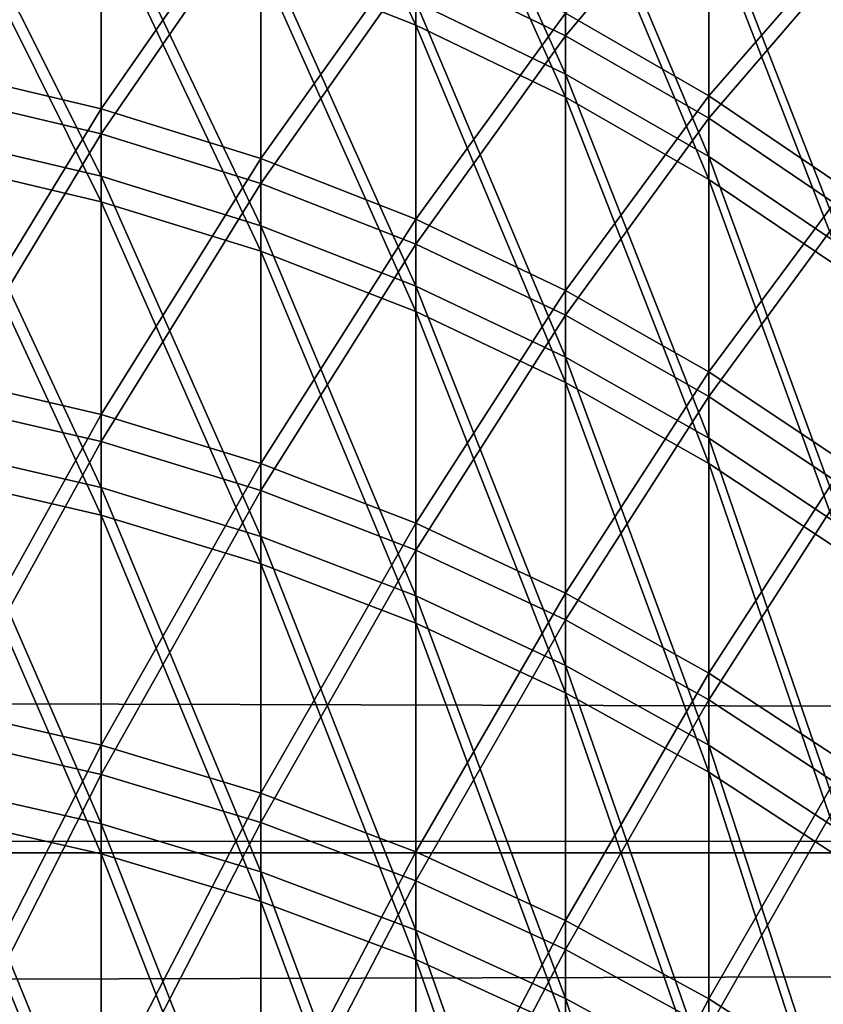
# Model space of a CAD drawing. Header units: millimetres. Extents: x -184 to 165, y -135 to 242.
# Tile 703 of 1056: x -40.75 to -40.391, y -79.946 to -79.505. Entities that reach past the tile are written whole.
import ezdxf

# ---------------------------------------------------------------- set-up
doc = ezdxf.new("R2010")
doc.units = ezdxf.units.MM
doc.header["$LTSCALE"] = 41.718519
for name, color, linetype in [('384', 7, 'CONTINUOUS'), ('386', 7, 'CONTINUOUS'), ('443', 7, 'CONTINUOUS'), ('445', 7, 'CONTINUOUS'), ('459', 7, 'CONTINUOUS')]:
    doc.layers.add(name, color=color, linetype=linetype)

msp = doc.modelspace()

# ---------------------------------------------------------------- linework, layer by layer
at = {"layer": '384', "linetype": 'CONTINUOUS'}
for points in [[(-19.00614, -79.42647, 60), (-19.17188, -79.87179, 60), (-178.49454, -79.42461, 60), (-19.00614, -79.42647, 60)], [(-19.17188, -79.87179, 60), (-178.32547, -79.87883, 60), (-178.49454, -79.42461, 60), (-19.17188, -79.87179, 60)], [(-19.17188, -79.87179, 60), (-19.32918, -80.2875, 60), (-178.32547, -79.87883, 60), (-19.17188, -79.87179, 60)], [(-19.32918, -80.2875, 60), (-178.15378, -80.33216, 60), (-178.32547, -79.87883, 60), (-19.32918, -80.2875, 60)]]:
    msp.add_3dface(points, dxfattribs=at)
at = {"layer": '386', "linetype": 'CONTINUOUS'}
for points in [[(-178.49386, -79.42647, 63), (-178.32812, -79.87179, 63), (-19.00546, -79.42461, 63), (-178.49386, -79.42647, 63)], [(-178.32812, -79.87179, 63), (-19.17453, -79.87883, 63), (-19.00546, -79.42461, 63), (-178.32812, -79.87179, 63)], [(-178.32812, -79.87179, 63), (-178.17082, -80.2875, 63), (-19.17453, -79.87883, 63), (-178.32812, -79.87179, 63)], [(-178.17082, -80.2875, 63), (-19.34622, -80.33216, 63), (-19.17453, -79.87883, 63), (-178.17082, -80.2875, 63)]]:
    msp.add_3dface(points, dxfattribs=at)
at = {"layer": '443', "linetype": 'CONTINUOUS'}
for points in [[(-40.57302, -79.39116, 23.07649), (-40.57302, -79.50778, 22.77173), (-40.64235, -79.36332, 23.06644), (-40.57302, -79.39116, 23.07649)], [(-40.64235, -79.36332, 23.06644), (-40.57302, -79.50778, 22.77173), (-40.64235, -79.48035, 22.76064), (-40.64235, -79.36332, 23.06644)], [(-40.50612, -79.42382, 23.08829), (-40.50612, -79.53998, 22.78476), (-40.57302, -79.39116, 23.07649), (-40.50612, -79.42382, 23.08829)], [(-40.57302, -79.39116, 23.07649), (-40.50612, -79.53998, 22.78476), (-40.57302, -79.50778, 22.77173), (-40.57302, -79.39116, 23.07649)], [(-40.44202, -79.46114, 23.10176), (-40.44202, -79.57676, 22.79964), (-40.50612, -79.42382, 23.08829), (-40.44202, -79.46114, 23.10176)], [(-40.50612, -79.42382, 23.08829), (-40.44202, -79.57676, 22.79964), (-40.50612, -79.53998, 22.78476), (-40.50612, -79.42382, 23.08829)], [(-40.71371, -79.45783, 22.75153), (-40.71371, -79.58671, 22.44953), (-40.7867, -79.44036, 22.74446), (-40.71371, -79.45783, 22.75153)], [(-40.7867, -79.44036, 22.74446), (-40.71371, -79.58671, 22.44953), (-40.7867, -79.56952, 22.44181), (-40.7867, -79.44036, 22.74446)], [(-40.64235, -79.48035, 22.76064), (-40.64235, -79.60886, 22.45948), (-40.71371, -79.45783, 22.75153), (-40.64235, -79.48035, 22.76064)], [(-40.71371, -79.45783, 22.75153), (-40.64235, -79.60886, 22.45948), (-40.71371, -79.58671, 22.44953), (-40.71371, -79.45783, 22.75153)], [(-40.38109, -79.50289, 23.11684), (-40.38109, -79.61791, 22.81629), (-40.44202, -79.46114, 23.10176), (-40.38109, -79.50289, 23.11684)], [(-40.44202, -79.46114, 23.10176), (-40.38109, -79.61791, 22.81629), (-40.44202, -79.57676, 22.79964), (-40.44202, -79.46114, 23.10176)], [(-40.57302, -79.50778, 22.77173), (-40.57302, -79.63586, 22.47161), (-40.64235, -79.48035, 22.76064), (-40.57302, -79.50778, 22.77173)], [(-40.64235, -79.48035, 22.76064), (-40.57302, -79.63586, 22.47161), (-40.64235, -79.60886, 22.45948), (-40.64235, -79.48035, 22.76064)], [(-40.50612, -79.53998, 22.78476), (-40.50612, -79.66754, 22.48585), (-40.57302, -79.50778, 22.77173), (-40.50612, -79.53998, 22.78476)], [(-40.57302, -79.50778, 22.77173), (-40.50612, -79.66754, 22.48585), (-40.57302, -79.63586, 22.47161), (-40.57302, -79.50778, 22.77173)], [(-40.44202, -79.57676, 22.79964), (-40.44202, -79.70373, 22.50211), (-40.50612, -79.53998, 22.78476), (-40.44202, -79.57676, 22.79964)], [(-40.50612, -79.53998, 22.78476), (-40.44202, -79.70373, 22.50211), (-40.50612, -79.66754, 22.48585), (-40.50612, -79.53998, 22.78476)], [(-40.71371, -79.58671, 22.44953), (-40.71371, -79.72692, 22.15263), (-40.7867, -79.56952, 22.44181), (-40.71371, -79.58671, 22.44953)], [(-40.7867, -79.56952, 22.44181), (-40.71371, -79.72692, 22.15263), (-40.7867, -79.71004, 22.14426), (-40.7867, -79.56952, 22.44181)], [(-40.38109, -79.61791, 22.81629), (-40.38109, -79.74422, 22.5203), (-40.44202, -79.57676, 22.79964), (-40.38109, -79.61791, 22.81629)], [(-40.44202, -79.57676, 22.79964), (-40.38109, -79.74422, 22.5203), (-40.44202, -79.70373, 22.50211), (-40.44202, -79.57676, 22.79964)], [(-40.64235, -79.60886, 22.45948), (-40.64235, -79.74868, 22.16341), (-40.71371, -79.58671, 22.44953), (-40.64235, -79.60886, 22.45948)], [(-40.71371, -79.58671, 22.44953), (-40.64235, -79.74868, 22.16341), (-40.71371, -79.72692, 22.15263), (-40.71371, -79.58671, 22.44953)], [(-40.57302, -79.63586, 22.47161), (-40.57302, -79.7752, 22.17655), (-40.64235, -79.60886, 22.45948), (-40.57302, -79.63586, 22.47161)], [(-40.64235, -79.60886, 22.45948), (-40.57302, -79.7752, 22.17655), (-40.64235, -79.74868, 22.16341), (-40.64235, -79.60886, 22.45948)], [(-40.50612, -79.66754, 22.48585), (-40.50612, -79.80632, 22.19198), (-40.57302, -79.63586, 22.47161), (-40.50612, -79.66754, 22.48585)], [(-40.57302, -79.63586, 22.47161), (-40.50612, -79.80632, 22.19198), (-40.57302, -79.7752, 22.17655), (-40.57302, -79.63586, 22.47161)], [(-40.44202, -79.70373, 22.50211), (-40.44202, -79.84187, 22.20959), (-40.50612, -79.66754, 22.48585), (-40.44202, -79.70373, 22.50211)], [(-40.50612, -79.66754, 22.48585), (-40.44202, -79.84187, 22.20959), (-40.50612, -79.80632, 22.19198), (-40.50612, -79.66754, 22.48585)], [(-40.38109, -79.74422, 22.5203), (-40.38109, -79.88164, 22.22931), (-40.44202, -79.70373, 22.50211), (-40.38109, -79.74422, 22.5203)], [(-40.44202, -79.70373, 22.50211), (-40.38109, -79.88164, 22.22931), (-40.44202, -79.84187, 22.20959), (-40.44202, -79.70373, 22.50211)], [(-40.71371, -79.72692, 22.15263), (-40.71371, -79.87827, 21.86124), (-40.7867, -79.71004, 22.14426), (-40.71371, -79.72692, 22.15263)], [(-40.7867, -79.71004, 22.14426), (-40.71371, -79.87827, 21.86124), (-40.7867, -79.86171, 21.85224), (-40.7867, -79.71004, 22.14426)], [(-40.64235, -79.74868, 22.16341), (-40.64235, -79.89961, 21.87284), (-40.71371, -79.72692, 22.15263), (-40.64235, -79.74868, 22.16341)], [(-40.71371, -79.72692, 22.15263), (-40.64235, -79.89961, 21.87284), (-40.71371, -79.87827, 21.86124), (-40.71371, -79.72692, 22.15263)], [(-40.57302, -79.7752, 22.17655), (-40.57302, -79.92561, 21.88698), (-40.64235, -79.74868, 22.16341), (-40.57302, -79.7752, 22.17655)], [(-40.64235, -79.74868, 22.16341), (-40.57302, -79.92561, 21.88698), (-40.64235, -79.89961, 21.87284), (-40.64235, -79.74868, 22.16341)], [(-40.50612, -79.80632, 22.19198), (-40.50612, -79.95612, 21.90357), (-40.57302, -79.7752, 22.17655), (-40.50612, -79.80632, 22.19198)], [(-40.57302, -79.7752, 22.17655), (-40.50612, -79.95612, 21.90357), (-40.57302, -79.92561, 21.88698), (-40.57302, -79.7752, 22.17655)], [(-40.44202, -79.84187, 22.20959), (-40.44202, -79.99098, 21.92252), (-40.50612, -79.80632, 22.19198), (-40.44202, -79.84187, 22.20959)], [(-40.50612, -79.80632, 22.19198), (-40.44202, -79.99098, 21.92252), (-40.50612, -79.95612, 21.90357), (-40.50612, -79.80632, 22.19198)], [(-40.38109, -79.88164, 22.22931), (-40.38109, -80.02998, 21.94372), (-40.44202, -79.84187, 22.20959), (-40.38109, -79.88164, 22.22931)], [(-40.44202, -79.84187, 22.20959), (-40.38109, -80.02998, 21.94372), (-40.44202, -79.99098, 21.92252), (-40.44202, -79.84187, 22.20959)], [(-40.71371, -79.87827, 21.86124), (-40.71371, -80.04053, 21.57579), (-40.7867, -79.86171, 21.85224), (-40.71371, -79.87827, 21.86124)], [(-40.7867, -79.86171, 21.85224), (-40.71371, -80.04053, 21.57579), (-40.7867, -80.02433, 21.56617), (-40.7867, -79.86171, 21.85224)], [(-40.64235, -79.89961, 21.87284), (-40.64235, -80.06142, 21.58819), (-40.71371, -79.87827, 21.86124), (-40.64235, -79.89961, 21.87284)], [(-40.71371, -79.87827, 21.86124), (-40.64235, -80.06142, 21.58819), (-40.71371, -80.04053, 21.57579), (-40.71371, -79.87827, 21.86124)], [(-40.57302, -79.92561, 21.88698), (-40.57302, -80.08686, 21.6033), (-40.64235, -79.89961, 21.87284), (-40.57302, -79.92561, 21.88698)], [(-40.64235, -79.89961, 21.87284), (-40.57302, -80.08686, 21.6033), (-40.64235, -80.06142, 21.58819), (-40.64235, -79.89961, 21.87284)], [(-40.50612, -79.95612, 21.90357), (-40.50612, -80.11673, 21.62103), (-40.57302, -79.92561, 21.88698), (-40.50612, -79.95612, 21.90357)], [(-40.57302, -79.92561, 21.88698), (-40.50612, -80.11673, 21.62103), (-40.57302, -80.08686, 21.6033), (-40.57302, -79.92561, 21.88698)]]:
    msp.add_3dface(points, dxfattribs=at)
at = {"layer": '445', "linetype": 'CONTINUOUS'}
for points in [[(-40.7867, -79.5279, 29.47406), (-40.71371, -79.41988, 29.16304), (-40.7867, -79.40233, 29.1699), (-40.7867, -79.5279, 29.47406)], [(-40.71371, -79.54517, 29.46655), (-40.71371, -79.41988, 29.16304), (-40.7867, -79.5279, 29.47406), (-40.71371, -79.54517, 29.46655)], [(-40.71371, -79.54517, 29.46655), (-40.64235, -79.4425, 29.1542), (-40.71371, -79.41988, 29.16304), (-40.71371, -79.54517, 29.46655)], [(-40.44202, -79.53937, 29.11634), (-40.44202, -79.42733, 28.81287), (-40.50612, -79.50242, 29.13079), (-40.44202, -79.53937, 29.11634)], [(-40.44202, -79.53937, 29.11634), (-40.38109, -79.46926, 28.79829), (-40.44202, -79.42733, 28.81287), (-40.44202, -79.53937, 29.11634)], [(-40.64235, -79.56745, 29.45686), (-40.64235, -79.4425, 29.1542), (-40.71371, -79.54517, 29.46655), (-40.64235, -79.56745, 29.45686)], [(-40.64235, -79.56745, 29.45686), (-40.57302, -79.47007, 29.14343), (-40.64235, -79.4425, 29.1542), (-40.64235, -79.56745, 29.45686)], [(-40.57302, -79.59458, 29.44505), (-40.57302, -79.47007, 29.14343), (-40.64235, -79.56745, 29.45686), (-40.57302, -79.59458, 29.44505)], [(-40.57302, -79.59458, 29.44505), (-40.50612, -79.50242, 29.13079), (-40.57302, -79.47007, 29.14343), (-40.57302, -79.59458, 29.44505)], [(-40.38109, -79.58071, 29.10018), (-40.38109, -79.46926, 28.79829), (-40.44202, -79.53937, 29.11634), (-40.38109, -79.58071, 29.10018)], [(-40.50612, -79.62643, 29.43119), (-40.50612, -79.50242, 29.13079), (-40.57302, -79.59458, 29.44505), (-40.50612, -79.62643, 29.43119)], [(-40.50612, -79.62643, 29.43119), (-40.44202, -79.53937, 29.11634), (-40.50612, -79.50242, 29.13079), (-40.50612, -79.62643, 29.43119)], [(-40.7867, -79.66488, 29.77326), (-40.71371, -79.54517, 29.46655), (-40.7867, -79.5279, 29.47406), (-40.7867, -79.66488, 29.77326)], [(-40.44202, -79.66281, 29.41536), (-40.44202, -79.53937, 29.11634), (-40.50612, -79.62643, 29.43119), (-40.44202, -79.66281, 29.41536)], [(-40.44202, -79.66281, 29.41536), (-40.38109, -79.58071, 29.10018), (-40.44202, -79.53937, 29.11634), (-40.44202, -79.66281, 29.41536)], [(-40.71371, -79.68186, 29.76509), (-40.71371, -79.54517, 29.46655), (-40.7867, -79.66488, 29.77326), (-40.71371, -79.68186, 29.76509)], [(-40.71371, -79.68186, 29.76509), (-40.64235, -79.56745, 29.45686), (-40.71371, -79.54517, 29.46655), (-40.71371, -79.68186, 29.76509)], [(-40.64235, -79.70375, 29.75456), (-40.64235, -79.56745, 29.45686), (-40.71371, -79.68186, 29.76509), (-40.64235, -79.70375, 29.75456)], [(-40.64235, -79.70375, 29.75456), (-40.57302, -79.59458, 29.44505), (-40.64235, -79.56745, 29.45686), (-40.64235, -79.70375, 29.75456)], [(-40.38109, -79.70351, 29.39765), (-40.38109, -79.58071, 29.10018), (-40.44202, -79.66281, 29.41536), (-40.38109, -79.70351, 29.39765)], [(-40.57302, -79.73042, 29.74174), (-40.57302, -79.59458, 29.44505), (-40.64235, -79.70375, 29.75456), (-40.57302, -79.73042, 29.74174)], [(-40.57302, -79.73042, 29.74174), (-40.50612, -79.62643, 29.43119), (-40.57302, -79.59458, 29.44505), (-40.57302, -79.73042, 29.74174)], [(-40.50612, -79.76172, 29.72668), (-40.50612, -79.62643, 29.43119), (-40.57302, -79.73042, 29.74174), (-40.50612, -79.76172, 29.72668)], [(-40.50612, -79.76172, 29.72668), (-40.44202, -79.66281, 29.41536), (-40.50612, -79.62643, 29.43119), (-40.50612, -79.76172, 29.72668)], [(-40.7867, -79.81309, 30.06705), (-40.71371, -79.68186, 29.76509), (-40.7867, -79.66488, 29.77326), (-40.7867, -79.81309, 30.06705)], [(-40.44202, -79.79748, 29.70949), (-40.44202, -79.66281, 29.41536), (-40.50612, -79.76172, 29.72668), (-40.44202, -79.79748, 29.70949)], [(-40.44202, -79.79748, 29.70949), (-40.38109, -79.70351, 29.39765), (-40.44202, -79.66281, 29.41536), (-40.44202, -79.79748, 29.70949)], [(-40.71371, -79.82975, 30.05825), (-40.71371, -79.68186, 29.76509), (-40.7867, -79.81309, 30.06705), (-40.71371, -79.82975, 30.05825)], [(-40.71371, -79.82975, 30.05825), (-40.64235, -79.70375, 29.75456), (-40.71371, -79.68186, 29.76509), (-40.71371, -79.82975, 30.05825)], [(-40.64235, -79.85122, 30.0469), (-40.64235, -79.70375, 29.75456), (-40.71371, -79.82975, 30.05825), (-40.64235, -79.85122, 30.0469)], [(-40.64235, -79.85122, 30.0469), (-40.57302, -79.73042, 29.74174), (-40.64235, -79.70375, 29.75456), (-40.64235, -79.85122, 30.0469)], [(-40.38109, -79.83748, 29.69025), (-40.38109, -79.70351, 29.39765), (-40.44202, -79.79748, 29.70949), (-40.38109, -79.83748, 29.69025)], [(-40.57302, -79.87739, 30.03307), (-40.57302, -79.73042, 29.74174), (-40.64235, -79.85122, 30.0469), (-40.57302, -79.87739, 30.03307)], [(-40.57302, -79.87739, 30.03307), (-40.50612, -79.76172, 29.72668), (-40.57302, -79.73042, 29.74174), (-40.57302, -79.87739, 30.03307)], [(-40.50612, -79.9081, 30.01684), (-40.50612, -79.76172, 29.72668), (-40.57302, -79.87739, 30.03307), (-40.50612, -79.9081, 30.01684)], [(-40.50612, -79.9081, 30.01684), (-40.44202, -79.79748, 29.70949), (-40.50612, -79.76172, 29.72668), (-40.50612, -79.9081, 30.01684)], [(-40.44202, -79.94318, 29.99831), (-40.44202, -79.79748, 29.70949), (-40.50612, -79.9081, 30.01684), (-40.44202, -79.94318, 29.99831)], [(-40.44202, -79.94318, 29.99831), (-40.38109, -79.83748, 29.69025), (-40.44202, -79.79748, 29.70949), (-40.44202, -79.94318, 29.99831)], [(-40.7867, -79.97231, 30.35502), (-40.71371, -79.82975, 30.05825), (-40.7867, -79.81309, 30.06705), (-40.7867, -79.97231, 30.35502)], [(-40.71371, -79.98862, 30.3456), (-40.71371, -79.82975, 30.05825), (-40.7867, -79.97231, 30.35502), (-40.71371, -79.98862, 30.3456)], [(-40.71371, -79.98862, 30.3456), (-40.64235, -79.85122, 30.0469), (-40.71371, -79.82975, 30.05825), (-40.71371, -79.98862, 30.3456)], [(-40.38109, -79.98242, 29.97757), (-40.38109, -79.83748, 29.69025), (-40.44202, -79.94318, 29.99831), (-40.38109, -79.98242, 29.97757)], [(-40.64235, -80.00965, 30.33344), (-40.64235, -79.85122, 30.0469), (-40.71371, -79.98862, 30.3456), (-40.64235, -80.00965, 30.33344)], [(-40.64235, -80.00965, 30.33344), (-40.57302, -79.87739, 30.03307), (-40.64235, -79.85122, 30.0469), (-40.64235, -80.00965, 30.33344)], [(-40.57302, -80.03528, 30.31864), (-40.57302, -79.87739, 30.03307), (-40.64235, -80.00965, 30.33344), (-40.57302, -80.03528, 30.31864)], [(-40.57302, -80.03528, 30.31864), (-40.50612, -79.9081, 30.01684), (-40.57302, -79.87739, 30.03307), (-40.57302, -80.03528, 30.31864)], [(-40.50612, -80.06535, 30.30126), (-40.50612, -79.9081, 30.01684), (-40.57302, -80.03528, 30.31864), (-40.50612, -80.06535, 30.30126)], [(-40.50612, -80.06535, 30.30126), (-40.44202, -79.94318, 29.99831), (-40.50612, -79.9081, 30.01684), (-40.50612, -80.06535, 30.30126)], [(-40.44202, -80.0997, 30.28141), (-40.44202, -79.94318, 29.99831), (-40.50612, -80.06535, 30.30126), (-40.44202, -80.0997, 30.28141)], [(-40.44202, -80.0997, 30.28141), (-40.38109, -79.98242, 29.97757), (-40.44202, -79.94318, 29.99831), (-40.44202, -80.0997, 30.28141)]]:
    msp.add_3dface(points, dxfattribs=at)
at = {"layer": '459', "linetype": 'CONTINUOUS'}
for points in [[(-40.50612, -79.41448, -31.8857), (-40.50612, -79.52966, -32.1896), (-40.57302, -79.38177, -31.8974), (-40.50612, -79.41448, -31.8857)], [(-40.57302, -79.38177, -31.8974), (-40.50612, -79.52966, -32.1896), (-40.57302, -79.49742, -32.20252), (-40.57302, -79.38177, -31.8974)], [(-40.50612, -79.51252, -25.84349), (-40.50612, -79.39898, -26.148), (-40.57302, -79.48021, -25.83074), (-40.50612, -79.51252, -25.84349)], [(-40.50612, -79.51252, -25.84349), (-40.44202, -79.43641, -26.16116), (-40.50612, -79.39898, -26.148), (-40.50612, -79.51252, -25.84349)], [(-40.7867, -79.5391, -25.50029), (-40.71371, -79.43009, -25.81096), (-40.7867, -79.41256, -25.80405), (-40.7867, -79.5391, -25.50029)], [(-40.44202, -79.45184, -31.87235), (-40.44202, -79.56648, -32.17484), (-40.50612, -79.41448, -31.8857), (-40.44202, -79.45184, -31.87235)], [(-40.50612, -79.41448, -31.8857), (-40.44202, -79.56648, -32.17484), (-40.50612, -79.52966, -32.1896), (-40.50612, -79.41448, -31.8857)], [(-40.71371, -79.4474, -32.22257), (-40.71371, -79.57531, -32.52498), (-40.7867, -79.42991, -32.22958), (-40.71371, -79.4474, -32.22257)], [(-40.7867, -79.42991, -32.22958), (-40.71371, -79.57531, -32.52498), (-40.7867, -79.55809, -32.53265), (-40.7867, -79.42991, -32.22958)], [(-40.71371, -79.55636, -25.50787), (-40.71371, -79.43009, -25.81096), (-40.7867, -79.5391, -25.50029), (-40.71371, -79.55636, -25.50787)], [(-40.71371, -79.55636, -25.50787), (-40.64235, -79.45268, -25.81988), (-40.71371, -79.43009, -25.81096), (-40.71371, -79.55636, -25.50787)], [(-40.44202, -79.54943, -25.85805), (-40.44202, -79.43641, -26.16116), (-40.50612, -79.51252, -25.84349), (-40.44202, -79.54943, -25.85805)], [(-40.44202, -79.54943, -25.85805), (-40.38109, -79.47829, -26.17588), (-40.44202, -79.43641, -26.16116), (-40.44202, -79.54943, -25.85805)], [(-40.64235, -79.46995, -32.21353), (-40.64235, -79.59749, -32.5151), (-40.71371, -79.4474, -32.22257), (-40.64235, -79.46995, -32.21353)], [(-40.71371, -79.4474, -32.22257), (-40.64235, -79.59749, -32.5151), (-40.71371, -79.57531, -32.52498), (-40.71371, -79.4474, -32.22257)], [(-40.64235, -79.5786, -25.51763), (-40.64235, -79.45268, -25.81988), (-40.71371, -79.55636, -25.50787), (-40.64235, -79.5786, -25.51763)], [(-40.64235, -79.5786, -25.51763), (-40.57302, -79.48021, -25.83074), (-40.64235, -79.45268, -25.81988), (-40.64235, -79.5786, -25.51763)], [(-40.38109, -79.49363, -31.8574), (-40.38109, -79.60769, -32.15833), (-40.44202, -79.45184, -31.87235), (-40.38109, -79.49363, -31.8574)], [(-40.44202, -79.45184, -31.87235), (-40.38109, -79.60769, -32.15833), (-40.44202, -79.56648, -32.17484), (-40.44202, -79.45184, -31.87235)], [(-40.57302, -79.49742, -32.20252), (-40.57302, -79.62453, -32.50306), (-40.64235, -79.46995, -32.21353), (-40.57302, -79.49742, -32.20252)], [(-40.64235, -79.46995, -32.21353), (-40.57302, -79.62453, -32.50306), (-40.64235, -79.59749, -32.5151), (-40.64235, -79.46995, -32.21353)], [(-40.57302, -79.6057, -25.52953), (-40.57302, -79.48021, -25.83074), (-40.64235, -79.5786, -25.51763), (-40.57302, -79.6057, -25.52953)], [(-40.57302, -79.6057, -25.52953), (-40.50612, -79.51252, -25.84349), (-40.57302, -79.48021, -25.83074), (-40.57302, -79.6057, -25.52953)], [(-40.38109, -79.59072, -25.87434), (-40.38109, -79.47829, -26.17588), (-40.44202, -79.54943, -25.85805), (-40.38109, -79.59072, -25.87434)], [(-40.50612, -79.52966, -32.1896), (-40.50612, -79.65625, -32.48892), (-40.57302, -79.49742, -32.20252), (-40.50612, -79.52966, -32.1896)], [(-40.57302, -79.49742, -32.20252), (-40.50612, -79.65625, -32.48892), (-40.57302, -79.62453, -32.50306), (-40.57302, -79.49742, -32.20252)], [(-40.50612, -79.6375, -25.54349), (-40.50612, -79.51252, -25.84349), (-40.57302, -79.6057, -25.52953), (-40.50612, -79.6375, -25.54349)], [(-40.50612, -79.6375, -25.54349), (-40.44202, -79.54943, -25.85805), (-40.50612, -79.51252, -25.84349), (-40.50612, -79.6375, -25.54349)], [(-40.44202, -79.56648, -32.17484), (-40.44202, -79.6925, -32.47278), (-40.50612, -79.52966, -32.1896), (-40.44202, -79.56648, -32.17484)], [(-40.50612, -79.52966, -32.1896), (-40.44202, -79.6925, -32.47278), (-40.50612, -79.65625, -32.48892), (-40.50612, -79.52966, -32.1896)], [(-40.7867, -79.67705, -25.20154), (-40.71371, -79.55636, -25.50787), (-40.7867, -79.5391, -25.50029), (-40.7867, -79.67705, -25.20154)], [(-40.44202, -79.67383, -25.55944), (-40.44202, -79.54943, -25.85805), (-40.50612, -79.6375, -25.54349), (-40.44202, -79.67383, -25.55944)], [(-40.44202, -79.67383, -25.55944), (-40.38109, -79.59072, -25.87434), (-40.44202, -79.54943, -25.85805), (-40.44202, -79.67383, -25.55944)], [(-40.71371, -79.69401, -25.20977), (-40.71371, -79.55636, -25.50787), (-40.7867, -79.67705, -25.20154), (-40.71371, -79.69401, -25.20977)], [(-40.71371, -79.69401, -25.20977), (-40.64235, -79.5786, -25.51763), (-40.71371, -79.55636, -25.50787), (-40.71371, -79.69401, -25.20977)], [(-40.71371, -79.57531, -32.52498), (-40.71371, -79.71456, -32.82233), (-40.7867, -79.55809, -32.53265), (-40.71371, -79.57531, -32.52498)], [(-40.7867, -79.55809, -32.53265), (-40.71371, -79.71456, -32.82233), (-40.7867, -79.69765, -32.83065), (-40.7867, -79.55809, -32.53265)], [(-40.38109, -79.60769, -32.15833), (-40.38109, -79.73304, -32.45472), (-40.44202, -79.56648, -32.17484), (-40.38109, -79.60769, -32.15833)], [(-40.44202, -79.56648, -32.17484), (-40.38109, -79.73304, -32.45472), (-40.44202, -79.6925, -32.47278), (-40.44202, -79.56648, -32.17484)], [(-40.64235, -79.59749, -32.5151), (-40.64235, -79.73636, -32.81162), (-40.71371, -79.57531, -32.52498), (-40.64235, -79.59749, -32.5151)], [(-40.71371, -79.57531, -32.52498), (-40.64235, -79.73636, -32.81162), (-40.71371, -79.71456, -32.82233), (-40.71371, -79.57531, -32.52498)], [(-40.64235, -79.71586, -25.22036), (-40.64235, -79.5786, -25.51763), (-40.71371, -79.69401, -25.20977), (-40.64235, -79.71586, -25.22036)], [(-40.64235, -79.71586, -25.22036), (-40.57302, -79.6057, -25.52953), (-40.64235, -79.5786, -25.51763), (-40.64235, -79.71586, -25.22036)], [(-40.38109, -79.71447, -25.57728), (-40.38109, -79.59072, -25.87434), (-40.44202, -79.67383, -25.55944), (-40.38109, -79.71447, -25.57728)], [(-40.57302, -79.62453, -32.50306), (-40.57302, -79.76292, -32.79856), (-40.64235, -79.59749, -32.5151), (-40.57302, -79.62453, -32.50306)], [(-40.64235, -79.59749, -32.5151), (-40.57302, -79.76292, -32.79856), (-40.64235, -79.73636, -32.81162), (-40.64235, -79.59749, -32.5151)], [(-40.57302, -79.74249, -25.23328), (-40.57302, -79.6057, -25.52953), (-40.64235, -79.71586, -25.22036), (-40.57302, -79.74249, -25.23328)], [(-40.57302, -79.74249, -25.23328), (-40.50612, -79.6375, -25.54349), (-40.57302, -79.6057, -25.52953), (-40.57302, -79.74249, -25.23328)], [(-40.50612, -79.65625, -32.48892), (-40.50612, -79.79409, -32.78324), (-40.57302, -79.62453, -32.50306), (-40.50612, -79.65625, -32.48892)], [(-40.57302, -79.62453, -32.50306), (-40.50612, -79.79409, -32.78324), (-40.57302, -79.76292, -32.79856), (-40.57302, -79.62453, -32.50306)], [(-40.50612, -79.77374, -25.24843), (-40.50612, -79.6375, -25.54349), (-40.57302, -79.74249, -25.23328), (-40.50612, -79.77374, -25.24843)], [(-40.50612, -79.77374, -25.24843), (-40.44202, -79.67383, -25.55944), (-40.50612, -79.6375, -25.54349), (-40.50612, -79.77374, -25.24843)], [(-40.44202, -79.6925, -32.47278), (-40.44202, -79.82969, -32.76574), (-40.50612, -79.65625, -32.48892), (-40.44202, -79.6925, -32.47278)], [(-40.50612, -79.65625, -32.48892), (-40.44202, -79.82969, -32.76574), (-40.50612, -79.79409, -32.78324), (-40.50612, -79.65625, -32.48892)], [(-40.44202, -79.80944, -25.26574), (-40.44202, -79.67383, -25.55944), (-40.50612, -79.77374, -25.24843), (-40.44202, -79.80944, -25.26574)], [(-40.44202, -79.80944, -25.26574), (-40.38109, -79.71447, -25.57728), (-40.44202, -79.67383, -25.55944), (-40.44202, -79.80944, -25.26574)], [(-40.7867, -79.8262, -24.90823), (-40.71371, -79.69401, -25.20977), (-40.7867, -79.67705, -25.20154), (-40.7867, -79.8262, -24.90823)], [(-40.38109, -79.73304, -32.45472), (-40.38109, -79.86953, -32.74615), (-40.44202, -79.6925, -32.47278), (-40.38109, -79.73304, -32.45472)], [(-40.44202, -79.6925, -32.47278), (-40.38109, -79.86953, -32.74615), (-40.44202, -79.82969, -32.76574), (-40.44202, -79.6925, -32.47278)], [(-40.71371, -79.84284, -24.91709), (-40.71371, -79.69401, -25.20977), (-40.7867, -79.8262, -24.90823), (-40.71371, -79.84284, -24.91709)], [(-40.71371, -79.84284, -24.91709), (-40.64235, -79.71586, -25.22036), (-40.71371, -79.69401, -25.20977), (-40.71371, -79.84284, -24.91709)], [(-40.71371, -79.71456, -32.82233), (-40.71371, -79.86497, -33.11421), (-40.7867, -79.69765, -32.83065), (-40.71371, -79.71456, -32.82233)], [(-40.7867, -79.69765, -32.83065), (-40.71371, -79.86497, -33.11421), (-40.7867, -79.84839, -33.12315), (-40.7867, -79.69765, -32.83065)], [(-40.64235, -79.73636, -32.81162), (-40.64235, -79.88635, -33.10267), (-40.71371, -79.71456, -32.82233), (-40.64235, -79.73636, -32.81162)], [(-40.71371, -79.71456, -32.82233), (-40.64235, -79.88635, -33.10267), (-40.71371, -79.86497, -33.11421), (-40.71371, -79.71456, -32.82233)], [(-40.38109, -79.84938, -25.28511), (-40.38109, -79.71447, -25.57728), (-40.44202, -79.80944, -25.26574), (-40.38109, -79.84938, -25.28511)], [(-40.64235, -79.86427, -24.9285), (-40.64235, -79.71586, -25.22036), (-40.71371, -79.84284, -24.91709), (-40.64235, -79.86427, -24.9285)], [(-40.64235, -79.86427, -24.9285), (-40.57302, -79.74249, -25.23328), (-40.64235, -79.71586, -25.22036), (-40.64235, -79.86427, -24.9285)], [(-40.57302, -79.76292, -32.79856), (-40.57302, -79.91239, -33.08862), (-40.64235, -79.73636, -32.81162), (-40.57302, -79.76292, -32.79856)], [(-40.64235, -79.73636, -32.81162), (-40.57302, -79.91239, -33.08862), (-40.64235, -79.88635, -33.10267), (-40.64235, -79.73636, -32.81162)], [(-40.57302, -79.89039, -24.94241), (-40.57302, -79.74249, -25.23328), (-40.64235, -79.86427, -24.9285), (-40.57302, -79.89039, -24.94241)], [(-40.57302, -79.89039, -24.94241), (-40.50612, -79.77374, -25.24843), (-40.57302, -79.74249, -25.23328), (-40.57302, -79.89039, -24.94241)], [(-40.50612, -79.79409, -32.78324), (-40.50612, -79.94296, -33.07213), (-40.57302, -79.76292, -32.79856), (-40.50612, -79.79409, -32.78324)], [(-40.57302, -79.76292, -32.79856), (-40.50612, -79.94296, -33.07213), (-40.57302, -79.91239, -33.08862), (-40.57302, -79.76292, -32.79856)], [(-40.50612, -79.92105, -24.95874), (-40.50612, -79.77374, -25.24843), (-40.57302, -79.89039, -24.94241), (-40.50612, -79.92105, -24.95874)], [(-40.50612, -79.92105, -24.95874), (-40.44202, -79.80944, -25.26574), (-40.50612, -79.77374, -25.24843), (-40.50612, -79.92105, -24.95874)], [(-40.44202, -79.82969, -32.76574), (-40.44202, -79.97788, -33.05329), (-40.50612, -79.79409, -32.78324), (-40.44202, -79.82969, -32.76574)], [(-40.50612, -79.79409, -32.78324), (-40.44202, -79.97788, -33.05329), (-40.50612, -79.94296, -33.07213), (-40.50612, -79.79409, -32.78324)], [(-40.44202, -79.95607, -24.97739), (-40.44202, -79.80944, -25.26574), (-40.50612, -79.92105, -24.95874), (-40.44202, -79.95607, -24.97739)], [(-40.44202, -79.95607, -24.97739), (-40.38109, -79.84938, -25.28511), (-40.44202, -79.80944, -25.26574), (-40.44202, -79.95607, -24.97739)], [(-40.7867, -79.98635, -24.62077), (-40.71371, -79.84284, -24.91709), (-40.7867, -79.8262, -24.90823), (-40.7867, -79.98635, -24.62077)], [(-40.38109, -79.86953, -32.74615), (-40.38109, -80.01694, -33.03221), (-40.44202, -79.82969, -32.76574), (-40.38109, -79.86953, -32.74615)], [(-40.44202, -79.82969, -32.76574), (-40.38109, -80.01694, -33.03221), (-40.44202, -79.97788, -33.05329), (-40.44202, -79.82969, -32.76574)], [(-40.71371, -80.00263, -24.63025), (-40.71371, -79.84284, -24.91709), (-40.7867, -79.98635, -24.62077), (-40.71371, -80.00263, -24.63025)], [(-40.71371, -80.00263, -24.63025), (-40.64235, -79.86427, -24.9285), (-40.71371, -79.84284, -24.91709), (-40.71371, -80.00263, -24.63025)], [(-40.71371, -79.86497, -33.11421), (-40.71371, -80.02632, -33.40018), (-40.7867, -79.84839, -33.12315), (-40.71371, -79.86497, -33.11421)], [(-40.7867, -79.84839, -33.12315), (-40.71371, -80.02632, -33.40018), (-40.7867, -80.01008, -33.40974), (-40.7867, -79.84839, -33.12315)], [(-40.38109, -79.99525, -24.99826), (-40.38109, -79.84938, -25.28511), (-40.44202, -79.95607, -24.97739), (-40.38109, -79.99525, -24.99826)], [(-40.64235, -80.02362, -24.64247), (-40.64235, -79.86427, -24.9285), (-40.71371, -80.00263, -24.63025), (-40.64235, -80.02362, -24.64247)], [(-40.64235, -80.02362, -24.64247), (-40.57302, -79.89039, -24.94241), (-40.64235, -79.86427, -24.9285), (-40.64235, -80.02362, -24.64247)], [(-40.64235, -79.88635, -33.10267), (-40.64235, -80.04724, -33.38784), (-40.71371, -79.86497, -33.11421), (-40.64235, -79.88635, -33.10267)], [(-40.71371, -79.86497, -33.11421), (-40.64235, -80.04724, -33.38784), (-40.71371, -80.02632, -33.40018), (-40.71371, -79.86497, -33.11421)], [(-40.57302, -79.91239, -33.08862), (-40.57302, -80.07273, -33.37282), (-40.64235, -79.88635, -33.10267), (-40.57302, -79.91239, -33.08862)], [(-40.64235, -79.88635, -33.10267), (-40.57302, -80.07273, -33.37282), (-40.64235, -80.04724, -33.38784), (-40.64235, -79.88635, -33.10267)], [(-40.57302, -80.0492, -24.65736), (-40.57302, -79.89039, -24.94241), (-40.64235, -80.02362, -24.64247), (-40.57302, -80.0492, -24.65736)], [(-40.57302, -80.0492, -24.65736), (-40.50612, -79.92105, -24.95874), (-40.57302, -79.89039, -24.94241), (-40.57302, -80.0492, -24.65736)], [(-40.50612, -79.94296, -33.07213), (-40.50612, -80.10266, -33.35518), (-40.57302, -79.91239, -33.08862), (-40.50612, -79.94296, -33.07213)], [(-40.57302, -79.91239, -33.08862), (-40.50612, -80.10266, -33.35518), (-40.57302, -80.07273, -33.37282), (-40.57302, -79.91239, -33.08862)], [(-40.50612, -80.07922, -24.67483), (-40.50612, -79.92105, -24.95874), (-40.57302, -80.0492, -24.65736), (-40.50612, -80.07922, -24.67483)], [(-40.50612, -80.07922, -24.67483), (-40.44202, -79.95607, -24.97739), (-40.50612, -79.92105, -24.95874), (-40.50612, -80.07922, -24.67483)], [(-40.44202, -79.97788, -33.05329), (-40.44202, -80.13684, -33.33503), (-40.50612, -79.94296, -33.07213), (-40.44202, -79.97788, -33.05329)], [(-40.50612, -79.94296, -33.07213), (-40.44202, -80.13684, -33.33503), (-40.50612, -80.10266, -33.35518), (-40.50612, -79.94296, -33.07213)]]:
    msp.add_3dface(points, dxfattribs=at)

doc.saveas('drawing.dxf')
